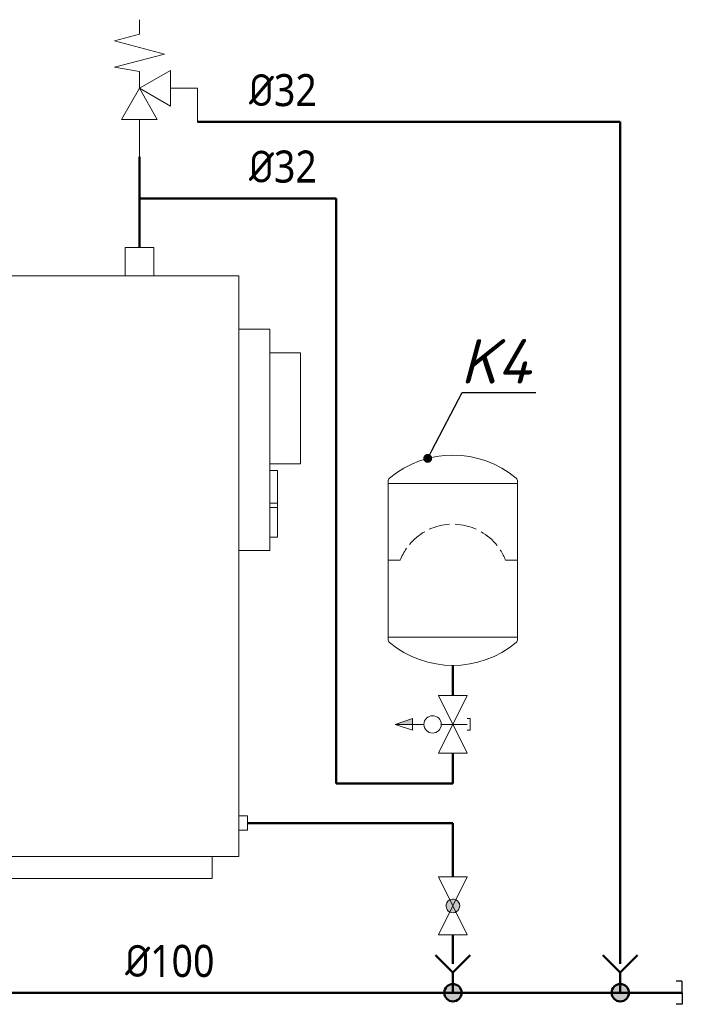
# Model space of a CAD drawing. Header units: metres. Extents: x -54598 to 1827199, y -329446 to -256744.
# Tile 470 of 474: x 307614 to 315140, y -291951 to -280875. Entities that reach past the tile are written whole.
import ezdxf
from ezdxf import colors
from ezdxf.entities.mleader import LeaderData, LeaderLine
from ezdxf.enums import TextEntityAlignment as Align
from ezdxf.math import Vec2, Vec3

# ---------------------------------------------------------------- set-up
doc = ezdxf.new("R2010")
doc.units = ezdxf.units.M
doc.linetypes.add('CONTINOUS', pattern=[0])
for name, color, linetype, lineweight in [('2DH_PLS_R', 170, 'Continuous', 50), ('2DH_PLS_К1', 11, 'Continuous', 50), ('M-EQPM', 7, 'Continuous', 20), ('SGM-M-500-9-HI-EQM', 150, 'CONTINOUS', 20), ('SGM-M-700-17-HVAC-WS-COOL-TEXT', 150, 'CONTINOUS', 30), ('Арматура', 7, 'Continuous', 25)]:
    doc.layers.add(name, color=color, linetype=linetype, lineweight=lineweight)
doc.styles.add('CP_ATTR', font='isocpeur.ttf', dxfattribs={"width": 0.9})
doc.styles.add('ISOCPEUR', font='isocpeui.ttf')
doc.styles.add('mek-txt', font='isocpeur.ttf', dxfattribs={"width": 0.9})
doc.styles.add('SGM_MKN', font='isocpeur.ttf', dxfattribs={"width": 0.9, "height": 100})

# ---------------------------------------------------------------- blocks, each defined once
blk = doc.blocks.new('CPHS_202')
for p, q in [((0, 0.2), (-0.1, 0.2)), ((0, -0.2), (0, 0.2)), ((0, -0.2), (-0.1, -0.2))]:
    blk.add_line(p, q)
blk = doc.blocks.new('A$C11bdd88d')
at = {"layer": 'M-EQPM', "color": 7}
for p, q in [((569.6, 1420), (569.6, 1395.6)), ((569.6, 1420), (654.6, 1420)), ((654.6, 1420), (739.6, 1420)), ((739.6, 1395.6), (739.6, 1420)), ((1269.6, 1420), (1269.6, 1395.6)), ((1269.6, 1420), (1354.6, 1420)), ((1354.6, 1420), (1439.6, 1420)), ((1439.6, 1395.6), (1439.6, 1420)), ((1762.1, 1420), (1762.1, 1356)), ((1762.1, 1420), (1794.6, 1420)), ((1794.6, 1420), (1827.1, 1420)), ((1827.1, 1356), (1827.1, 1420)), ((654.6, 1395.6), (569.6, 1395.6)), ((604.6, 1395.6), (604.6, 1356)), ((739.6, 1395.6), (654.6, 1395.6)), ((704.6, 1356), (704.6, 1395.6)), ((1354.6, 1395.6), (1269.6, 1395.6)), ((1304.6, 1395.6), (1304.6, 1356)), ((1439.6, 1395.6), (1354.6, 1395.6)), ((1404.6, 1356), (1404.6, 1395.6)), ((131.6, 50), (131.6, 1356)), ((131.6, 1356), (2017.6, 1356)), ((2017.6, 1356), (2017.6, 50)), ((75.6, 100), (75.6, 1286)), ((131.6, 1286), (75.6, 1286)), ((2017.6, 1236), (2087.6, 1236)), ((2087.6, 1236), (2087.6, 738)), ((2156.6, 1183), (2087.6, 1183)), ((2156.6, 1183), (2156.6, 1058)), ((2156.6, 1058), (2156.6, 933)), ((2087.6, 933), (2156.6, 933)), ((2087.6, 918), (2104.7, 918)), ((2104.7, 918), (2104.7, 845)), ((2104.7, 845), (2087.6, 845)), ((2104.7, 845), (2104.7, 835)), ((2104.7, 835), (2087.6, 835)), ((2104.7, 835), (2104.7, 768)), ((15.2, 789.5), (0, 743.1)), ((37.7, 782.2), (15.2, 789.5)), ((37.7, 782.2), (22.4, 735.7)), ((25.9, 739.2), (38.4, 777.2)), ((38.4, 777.2), (37.7, 782.2)), ((75.6, 750.6), (38.4, 777.2)), ((2104.7, 768), (2087.6, 768)), ((0, 743.1), (22.4, 735.7)), ((22.4, 735.7), (25.9, 739.2)), ((25.9, 739.2), (75.6, 722)), ((2087.6, 738), (2017.6, 738)), ((2037.6, 141), (2017.6, 141)), ((2037.6, 141), (2037.6, 125)), ((2037.6, 125), (2037.6, 109)), ((75.6, 100), (131.6, 100)), ((2017.6, 109), (2037.6, 109)), ((131.6, 50), (2017.6, 50)), ((181.6, 0), (181.6, 50)), ((1957.6, 50), (1957.6, 0)), ((181.6, 0), (1957.6, 0))]:
    blk.add_line(p, q, dxfattribs=at)
blk = doc.blocks.new('CPHS_093')
for p, q in [((0, -0.5), (0, 0)), ((-0.3, -0.35), (0, -0.65)), ((0, -0.65), (0.3, -0.35)), ((0, -0.65), (0, -1))]:
    blk.add_line(p, q)
at = {"linetype": 'ByBlock', "style": 'CP_ATTR', "flags": 9}
for tag, p in [('NAME', (-0.092, -0.018)), ('GROUP', (-0.092, -0.018)), ('NUMBER', (-0.092, -0.019)), ('PRODUCER', (-0.092, -0.018)), ('ARTICLE', (-0.092, -0.018)), ('CHARACTER', (-0.092, -0.018)), ('PN', (-0.092, -0.018)), ('TEMPERATURE', (-0.092, -0.018)), ('FLOW', (-0.092, -0.018)), ('VOLTAGE', (-0.092, -0.019)), ('WEIGHT', (-0.092, -0.018)), ('OTHER', (-0.092, -0.018)), ('PRODUCT-TYPE', (-0.092, -0.019)), ('ORDER-NO', (-0.092, -0.019)), ('POWER', (-0.092, -0.019)), ('DN', (-0.091, -0.019))]:
    blk.add_attdef(tag, text='', height=0.00005, dxfattribs=at).set_placement(p, align=Align.MIDDLE_LEFT)
blk = doc.blocks.new('CPHS_145')
h = blk.add_hatch(color=256)
edge = h.paths.add_edge_path()
edge.add_arc((0, 0), 0.15, 0, 360)
blk.add_circle((0, 0), 0.15)
at = {"linetype": 'ByBlock', "style": 'CP_ATTR', "flags": 9}
for tag, height, p in [('VAL', 0.025, (-0.094, 0.034)), ('NAME', 0.00005, (-0.092, -0.018)), ('GROUP', 0.00005, (-0.092, -0.018)), ('NUMBER', 0.00005, (-0.092, -0.019)), ('PRODUCER', 0.00005, (-0.092, -0.018)), ('ARTICLE', 0.00005, (-0.092, -0.018)), ('CHARACTER', 0.00005, (-0.092, -0.018)), ('PN', 0.00005, (-0.092, -0.018)), ('TEMPERATURE', 0.00005, (-0.092, -0.018)), ('FLOW', 0.00005, (-0.092, -0.018)), ('VOLTAGE', 0.00005, (-0.092, -0.019)), ('WEIGHT', 0.00005, (-0.092, -0.018)), ('OTHER', 0.00005, (-0.092, -0.018)), ('PRODUCT-TYPE', 0.00005, (-0.092, -0.019)), ('ORDER-NO', 0.00005, (-0.092, -0.019)), ('POWER', 0.00005, (-0.092, -0.019)), ('DN', 0.00005, (-0.091, -0.019))]:
    blk.add_attdef(tag, text='', height=height, dxfattribs=at).set_placement(p, align=Align.MIDDLE_LEFT)
blk = doc.blocks.new('cphs_003a')
blk.add_hatch(color=256).paths.add_polyline_path([(-0.106, 0.053), (-0.116, 0.024), (-0.118, -0.007), (-0.112, -0.037), (-0.099, -0.065), (-0.079, -0.089), (-0.053, -0.106), (-0.024, -0.116), (0.007, -0.118), (0.037, -0.112), (0.065, -0.099), (0.089, -0.079), (0.106, -0.053), (0.116, -0.024), (0.118, 0.007), (0.112, 0.037), (0.099, 0.065), (0.079, 0.089), (0.053, 0.106), (0.024, 0.116), (-0.007, 0.118), (-0.037, 0.112), (-0.065, 0.099), (-0.089, 0.079)])
for p, q in [((-0.5, 0.25), (0.5, -0.25)), ((0.5, 0.25), (-0.5, -0.25)), ((-0.5, -0.25), (-0.5, 0.25)), ((0.5, -0.25), (0.5, 0.25))]:
    blk.add_line(p, q)
blk.add_lwpolyline([(-0.106, 0.053), (-0.116, 0.024), (-0.118, -0.007), (-0.112, -0.037), (-0.099, -0.065), (-0.079, -0.089), (-0.053, -0.106), (-0.024, -0.116), (0.007, -0.118), (0.037, -0.112), (0.065, -0.099), (0.089, -0.079), (0.106, -0.053), (0.116, -0.024), (0.118, 0.007), (0.112, 0.037), (0.099, 0.065), (0.079, 0.089), (0.053, 0.106), (0.024, 0.116), (-0.007, 0.118), (-0.037, 0.112), (-0.065, 0.099), (-0.089, 0.079)], close=True)
blk = doc.blocks.new('CPHS_136')
for p, q in [((-0.8, 0.323), (-0.8, 2.277)), ((0.8, 2.25), (-0.8, 2.25)), ((0.8, 2.277), (0.8, 0.323)), ((-0.65, 1.3), (-0.8, 1.3)), ((0.8, 1.3), (0.65, 1.3)), ((0.8, 0.35), (-0.8, 0.35))]:
    blk.add_line(p, q)
for centre, radius, start, end in [((0, 1.383), 1.217, 49.9948, 130.0052), ((-0.75, 2.277), 0.05, 130.0052, 180), ((0.75, 2.277), 0.05, 0, 49.9948), ((0, 1.05), 0.696, 93.3168, 114.6928), ((0, 1.05), 0.696, 65.5151, 87.7021), ((0, 1.05), 0.696, 119.9554, 140.0698), ((0, 1.05), 0.696, 38.3712, 59.9789), ((0, 1.05), 0.696, 145.1704, 158.9625), ((0, 1.05), 0.696, 21.0375, 32.7692), ((-0.75, 0.323), 0.05, 180, 229.9948), ((0, 1.217), 1.217, 229.9948, 310.0052), ((0.75, 0.323), 0.05, 310.0052, 0)]:
    blk.add_arc(centre, radius, start, end)
at = {"linetype": 'ByBlock', "style": 'CP_ATTR', "flags": 9}
for tag, p in [('NAME', (-0.092, -0.018)), ('GROUP', (-0.092, -0.018)), ('NUMBER', (-0.092, -0.019)), ('PRODUCER', (-0.092, -0.018)), ('ARTICLE', (-0.092, -0.018)), ('CHARACTER', (-0.092, -0.018)), ('PN', (-0.092, -0.018)), ('TEMPERATURE', (-0.092, -0.018)), ('FLOW', (-0.092, -0.018)), ('VOLTAGE', (-0.092, -0.019)), ('WEIGHT', (-0.092, -0.018)), ('OTHER', (-0.092, -0.018)), ('PRODUCT-TYPE', (-0.092, -0.019)), ('ORDER-NO', (-0.092, -0.019)), ('POWER', (-0.092, -0.019)), ('DN', (-0.091, -0.019))]:
    blk.add_attdef(tag, text='', height=0.00005, dxfattribs=at).set_placement(p, align=Align.MIDDLE_LEFT)
blk = doc.blocks.new('_Dot')
at = {"color": 0, "linetype": 'ByBlock', "lineweight": -2}
blk.add_line((-0.5, 0), (-1, 0), dxfattribs=at)
at = {"color": 0, "linetype": 'ByBlock', "const_width": 0.5}
blk.add_lwpolyline([(-0.25, 0, 1), (0.25, 0, 1)], format="xyb", close=True, dxfattribs=at)
blk = doc.blocks.new('*U1159')
for points in [[(0, 30.87), (0, 24.37), (-11.25, 21.39), (11.25, 15.43), (-11.25, 9.48), (0, 7.58), (0, 0), (-8, -14), (8, -14), (0, 0), (14, 8), (14, -8), (0, 0)], [(26.07, -15.13), (26.07, 0), (14, 0)], [(0, -30.86), (0, -14)]]:
    blk.add_lwpolyline(points)
at = {"style": 'mek-txt', "width": 0.75}
blk.add_attdef('KOD1', text='', height=5, dxfattribs=at).set_placement((0.57, 13.47), align=Align.MIDDLE_CENTER)

msp = doc.modelspace()

# ---------------------------------------------------------------- hatches: boundary and pattern name
at = {"layer": 'SGM-M-500-9-HI-EQM', "ltscale": 30}
msp.add_hatch(color=256, dxfattribs=at).paths.add_polyline_path([(311833, -288802), (312028, -288802), (312028, -288737)])

# ---------------------------------------------------------------- linework, layer by layer
at = {"layer": '2DH_PLS_R', "color": 11}
for p, q in [((314365, -282025), (309612, -282025)), ((314365, -291169), (314365, -282025)), ((308960, -283437), (308960, -282418)), ((311172, -282885), (308960, -282885)), ((311172, -289468), (311172, -282885)), ((312483, -288477), (312483, -288139)), ((312483, -289127), (312483, -289468)), ((312483, -289468), (311172, -289468)), ((310175, -289912), (312483, -289912)), ((312483, -289912), (312483, -290519))]:
    msp.add_line(p, q, dxfattribs=at)
at = {"layer": '2DH_PLS_К1'}
msp.add_line((279424, -291821), (315058, -291821), dxfattribs=at)
at = {"layer": 'SGM-M-500-9-HI-EQM', "ltscale": 30}
for p, q in [((312645, -288477), (312320, -289127)), ((312645, -289127), (312320, -288477)), ((312320, -288477), (312645, -288477)), ((311833, -288802), (312028, -288737)), ((312028, -288737), (312028, -288867)), ((312645, -288737), (312678, -288737)), ((312678, -288737), (312678, -288867)), ((312158, -288802), (311833, -288802)), ((311833, -288802), (312028, -288867)), ((312353, -288802), (312483, -288802)), ((312483, -288802), (312645, -288802)), ((312678, -288867), (312645, -288867)), ((312320, -289127), (312645, -289127))]:
    msp.add_line(p, q, dxfattribs=at)
msp.add_ellipse((312255, -288802), major_axis=(68.9, -68.9), ratio=1, start_param=-0.785398, end_param=5.497787, dxfattribs=at)

# ---------------------------------------------------------------- block references
at = {"xscale": 5, "yscale": 5, "zscale": 5}
msp.add_blockref('A$C11bdd88d', (299988, -290537), dxfattribs=at)
at = {"layer": '2DH_PLS_К1', "xscale": 650, "yscale": 650, "zscale": 3.25}
for p in [(312483, -291169), (314365, -291169)]:
    msp.add_blockref('CPHS_093', p, dxfattribs=at)
at = {"layer": '2DH_PLS_К1', "xscale": 650, "yscale": 650, "zscale": 650, "rotation": 270}
for p in [(312483, -291821), (314365, -291821)]:
    msp.add_blockref('CPHS_145', p, dxfattribs=at)
at = {"layer": 'SGM-M-500-9-HI-EQM', "ltscale": 30}
for name, p, xscale, yscale, zscale in [('*U1159', (308960, -281647), 25, 25, 25), ('CPHS_136', (312483, -288139), 909.9999999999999, 909.9999999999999, 4.55)]:
    msp.add_blockref(name, p, dxfattribs=dict(at, xscale=xscale, yscale=yscale, zscale=zscale))
at = {"layer": 'SGM-M-500-9-HI-EQM', "ltscale": 30, "xscale": 650, "yscale": 650, "zscale": 650, "rotation": 270}
msp.add_blockref('cphs_003a', (312483, -290844), dxfattribs=at)
at = {"layer": 'Арматура', "xscale": -650, "yscale": 650, "zscale": 650, "rotation": 180.361816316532}
msp.add_blockref('CPHS_202', (315058, -291821), dxfattribs=at)

# ---------------------------------------------------------------- texts
at = {"layer": 'SGM-M-700-17-HVAC-WS-COOL-TEXT', "ltscale": 30, "char_height": 360, "attachment_point": 1, "line_spacing_factor": 0.9, "style": 'SGM_MKN'}
for s, insert in [('%%C{\\fSegoe UI Light|b0|i0|c0|p34;32}', (310191, -281487, 0)), ('%%C{\\fSegoe UI Light|b0|i0|c0|p34;32}', (310191, -282347, 0)), ('%%C{\\fSegoe UI Light|b0|i0|c0|p34;100}', (308799, -291283, 0))]:
    msp.add_mtext(s, dxfattribs=dict(at, insert=insert))

# ---------------------------------------------------------------- leaders
at = {"ltscale": 80}
ml = msp.add_multileader_mtext('Standard', dxfattribs=at)
ml.set_content('K4', color=256, style='ISOCPEUR')
ml.set_leader_properties()
ml.set_arrow_properties(name='DOT')
ml.build(insert=Vec2(0, 0))
ml.multileader.update_dxf_attribs({"text_left_attachment_type": 6, "text_right_attachment_type": 6, "dogleg_length": 0.36, "arrow_head_size": 100})
ctx = ml.context
ctx.base_point, ctx.char_height, ctx.arrow_head_size, ctx.landing_gap_size, ctx.plane_origin = Vec3(312587, -285069), 500, 100, 0, Vec3(355056, -285267)
ctx.left_attachment, ctx.right_attachment, ctx.text_align_type = 6, 6, 1
notes = []
notes.append((ctx, [(0, (1, 1, 0), (312587, -285069), (1, 0), 0.36, [(0, [(312200, -285810)], 0, [])])]))
ctx.mtext.insert, ctx.mtext.width, ctx.mtext.alignment, ctx.mtext.flow_direction = Vec3(312962, -284469), 4356.39, 2, 5
for ctx, leaders in notes:
    for number, flags, end, landing, length, lines in leaders:
        leader = LeaderData()
        leader.index, (leader.has_last_leader_line, leader.has_dogleg_vector, leader.attachment_direction) = number, flags
        leader.last_leader_point, leader.dogleg_vector, leader.dogleg_length = Vec3(end), Vec3(landing), length
        for number, points, colour, breaks in lines:
            line = LeaderLine()
            line.index, line.vertices, line.color, line.breaks = number, Vec3.list(points), colors.encode_raw_color(colour), breaks
            leader.lines.append(line)
        ctx.leaders.append(leader)

doc.saveas('drawing.dxf')
